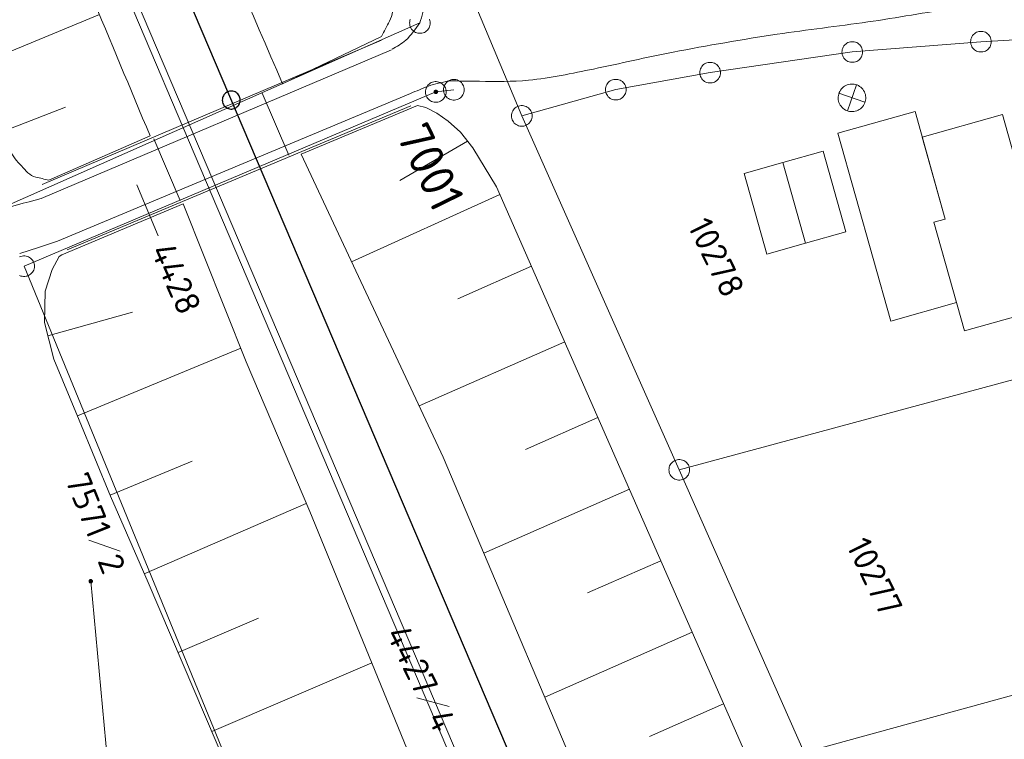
# Model space of a CAD drawing. Header units: metres. Extents: x 3425540 to 3446143, y 5432760 to 5444637.
# Tile 322 of 656: x 3440522 to 3440593, y 5438797 to 5438849. Entities that reach past the tile are written whole.
import ezdxf
from ezdxf.enums import TextEntityAlignment as Align

# ---------------------------------------------------------------- set-up
doc = ezdxf.new("R2010")
doc.units = ezdxf.units.M
for name, color, linetype, lineweight in [('B_Bestand', 9, 'Continuous', 18), ('B_Böschung', 9, 'Continuous', 18), ('B_Flurgrenzen', 9, 'Continuous', 18), ('B_Gleisachse', 9, 'Continuous', 25), ('B_Kilometrierung', 9, 'Continuous', 25), ('Bestand Kabeltröge', 9, 'Continuous', 18)]:
    doc.layers.add(name, color=color, linetype=linetype, lineweight=lineweight)
doc.styles.get("Standard").update_dxf_attribs({"font": 'isocpeur.ttf'})

msp = doc.modelspace()

# ---------------------------------------------------------------- linework, layer by layer
at = {"layer": 'B_Bestand'}
for p, q in [((3440548.262, 5438847.597), (3440523.68, 5438837.163)), ((3440582.641, 5438844.377), (3440581.999, 5438842.485)), ((3440541.547, 5438839.284), (3440539.619, 5438843.777)), ((3440581.376, 5438843.757), (3440583.264, 5438843.105)), ((3440550.39, 5438842.84), (3440525.498, 5438832.428)), ((3440531.768, 5438840.467), (3440533.684, 5438835.99)), ((3440527.073, 5438811.422), (3440529.339, 5438810.607))]:
    msp.add_line(p, q, dxfattribs=at)
for points in [[(3440582.76, 5438842.532), (3440582.851, 5438842.582), (3440582.937, 5438842.642), (3440583.016, 5438842.711), (3440583.087, 5438842.788), (3440583.15, 5438842.872), (3440583.204, 5438842.962), (3440583.248, 5438843.057), (3440583.282, 5438843.156), (3440583.305, 5438843.258), (3440583.318, 5438843.362), (3440583.319, 5438843.466), (3440583.31, 5438843.571), (3440583.29, 5438843.673), (3440583.259, 5438843.774), (3440583.218, 5438843.87), (3440583.167, 5438843.961), (3440583.107, 5438844.047), (3440583.038, 5438844.126), (3440582.961, 5438844.197), (3440582.878, 5438844.26), (3440582.788, 5438844.314), (3440582.693, 5438844.358), (3440582.594, 5438844.392), (3440582.492, 5438844.415), (3440582.388, 5438844.428), (3440582.283, 5438844.429), (3440582.179, 5438844.42), (3440582.076, 5438844.4), (3440581.976, 5438844.369), (3440581.88, 5438844.328), (3440581.788, 5438844.277), (3440581.702, 5438844.217), (3440581.624, 5438844.148), (3440581.552, 5438844.071), (3440581.489, 5438843.988), (3440581.436, 5438843.898), (3440581.392, 5438843.803), (3440581.358, 5438843.704), (3440581.334, 5438843.602), (3440581.322, 5438843.498), (3440581.32, 5438843.393), (3440581.329, 5438843.289), (3440581.35, 5438843.186), (3440581.38, 5438843.086), (3440581.421, 5438842.99), (3440581.472, 5438842.898), (3440581.533, 5438842.813), (3440581.601, 5438842.734), (3440581.678, 5438842.662), (3440581.762, 5438842.599), (3440581.852, 5438842.546), (3440581.947, 5438842.502), (3440582.046, 5438842.468), (3440582.148, 5438842.444), (3440582.252, 5438842.432), (3440582.356, 5438842.43), (3440582.461, 5438842.439), (3440582.563, 5438842.459), (3440582.663, 5438842.49), (3440582.76, 5438842.532)], [(3440589.882, 5438828.611), (3440588.246, 5438834.419), (3440589.076, 5438834.652), (3440586.886, 5438842.437), (3440581.303, 5438840.866)], [(3440596.6, 5438828.285), (3440594.794, 5438834.702), (3440595.296, 5438834.843), (3440593.218, 5438842.226), (3440587.405, 5438840.59), (3440589.076, 5438834.652)], [(3440581.303, 5438840.866), (3440585.128, 5438827.273), (3440589.882, 5438828.611)], [(3440581.876, 5438833.722), (3440580.232, 5438839.56), (3440577.313, 5438838.739)], [(3440577.313, 5438838.739), (3440574.52, 5438837.952)], [(3440577.313, 5438838.739), (3440578.957, 5438832.901), (3440581.876, 5438833.722)], [(3440574.52, 5438837.952), (3440576.164, 5438832.114), (3440578.957, 5438832.901)], [(3440588.246, 5438834.419), (3440590.459, 5438826.558), (3440596.6, 5438828.285)], [(3440522.064, 5438832.15), (3440523.428, 5438832.599), (3440524.791, 5438833.048)]]:
    msp.add_lwpolyline(points, dxfattribs=at)
for points, knots in [([(3440551.043, 5438848.845), (3440551.177, 5438849.346), (3440551.312, 5438849.847), (3440551.446, 5438850.348), (3440551.585, 5438850.866), (3440551.618, 5438851.443), (3440551.446, 5438851.956), (3440551.18, 5438852.75), (3440550.824, 5438853.498), (3440550.423, 5438854.223), (3440549.546, 5438855.808), (3440548.67, 5438857.392), (3440547.791, 5438858.975), (3440546.478, 5438861.341), (3440545.128, 5438863.685), (3440543.844, 5438866.068), (3440542.405, 5438868.738), (3440541.288, 5438871.566), (3440540.044, 5438874.33), (3440538.651, 5438877.424), (3440537.252, 5438880.514), (3440535.878, 5438883.616), (3440534.167, 5438887.479), (3440532.544, 5438891.38), (3440530.834, 5438895.242), (3440529.378, 5438898.531), (3440527.846, 5438901.785), (3440526.388, 5438905.072), (3440524.265, 5438909.861), (3440522.228, 5438914.688), (3440520.103, 5438919.476), (3440518.107, 5438923.973), (3440516.004, 5438928.421), (3440514.036, 5438932.93), (3440512.722, 5438935.94), (3440511.411, 5438938.952), (3440510.1, 5438941.963), (3440508.466, 5438945.716), (3440506.845, 5438949.474), (3440505.202, 5438953.223), (3440504.273, 5438955.344), (3440503.305, 5438957.447), (3440502.361, 5438959.561), (3440500.849, 5438962.948), (3440499.338, 5438966.336), (3440497.829, 5438969.724), (3440496.408, 5438972.914), (3440495.009, 5438976.113), (3440493.589, 5438979.303), (3440492.188, 5438982.449), (3440490.693, 5438985.551), (3440489.289, 5438988.695), (3440487.495, 5438992.71), (3440485.741, 5438996.742), (3440483.954, 5439000.76), (3440482.478, 5439004.079), (3440481.041, 5439007.417), (3440479.495, 5439010.704), (3440477.964, 5439013.959), (3440476.432, 5439017.214), (3440474.901, 5439020.469), (3440473.147, 5439024.198), (3440471.392, 5439027.927), (3440469.638, 5439031.656), (3440467.285, 5439036.657), (3440464.95, 5439041.666), (3440462.633, 5439046.683), (3440461.183, 5439049.822), (3440459.754, 5439052.969), (3440458.32, 5439056.115), (3440457.022, 5439058.964), (3440455.746, 5439061.823), (3440454.446, 5439064.67), (3440452.495, 5439068.943), (3440450.439, 5439073.167), (3440448.462, 5439077.428), (3440447.098, 5439080.367), (3440445.704, 5439083.292), (3440444.442, 5439086.275), (3440442.832, 5439090.08), (3440441.223, 5439093.884), (3440439.613, 5439097.688)], [0, 0, 0, 0, 0.005696, 0.005696, 0.005696, 0.011581, 0.011581, 0.011581, 0.020685, 0.020685, 0.020685, 0.040568, 0.040568, 0.040568, 0.070279, 0.070279, 0.070279, 0.103565, 0.103565, 0.103565, 0.140817, 0.140817, 0.140817, 0.187203, 0.187203, 0.187203, 0.226692, 0.226692, 0.226692, 0.284214, 0.284214, 0.284214, 0.338235, 0.338235, 0.338235, 0.3743, 0.3743, 0.3743, 0.419244, 0.419244, 0.419244, 0.444667, 0.444667, 0.444667, 0.485396, 0.485396, 0.485396, 0.523739, 0.523739, 0.523739, 0.561547, 0.561547, 0.561547, 0.609833, 0.609833, 0.609833, 0.649722, 0.649722, 0.649722, 0.689222, 0.689222, 0.689222, 0.734473, 0.734473, 0.734473, 0.795158, 0.795158, 0.795158, 0.83312, 0.83312, 0.83312, 0.867494, 0.867494, 0.867494, 0.919072, 0.919072, 0.919072, 0.95464, 0.95464, 0.95464, 1, 1, 1, 1]), ([(3440553.101, 5438844.657), (3440553.849, 5438844.646), (3440554.597, 5438844.635), (3440555.345, 5438844.624), (3440556.534, 5438844.607), (3440557.723, 5438844.59), (3440558.911, 5438844.705), (3440560.5, 5438844.859), (3440562.052, 5438845.198), (3440563.611, 5438845.515), (3440565.534, 5438845.906), (3440567.439, 5438846.363), (3440569.365, 5438846.731), (3440571.869, 5438847.21), (3440574.379, 5438847.658), (3440576.902, 5438848.03), (3440579.087, 5438848.352), (3440581.281, 5438848.614), (3440583.467, 5438848.921), (3440585.577, 5438849.218), (3440587.667, 5438849.631), (3440589.788, 5438849.894), (3440591.699, 5438850.131), (3440593.621, 5438850.179), (3440595.542, 5438850.219), (3440597.325, 5438850.256), (3440599.108, 5438850.276), (3440600.891, 5438850.3), (3440601.944, 5438850.314), (3440602.999, 5438850.385), (3440604.052, 5438850.3), (3440604.761, 5438850.243), (3440605.404, 5438849.88), (3440606.078, 5438849.651), (3440606.817, 5438849.4), (3440607.787, 5438849.453), (3440608.266, 5438848.84), (3440608.752, 5438848.219), (3440609.239, 5438847.598), (3440609.725, 5438846.976)], [0, 0, 0, 0, 0.03854, 0.03854, 0.03854, 0.099793, 0.099793, 0.099793, 0.181695, 0.181695, 0.181695, 0.282689, 0.282689, 0.282689, 0.414027, 0.414027, 0.414027, 0.527799, 0.527799, 0.527799, 0.637626, 0.637626, 0.637626, 0.736595, 0.736595, 0.736595, 0.828463, 0.828463, 0.828463, 0.882745, 0.882745, 0.882745, 0.919279, 0.919279, 0.919279, 0.959351, 0.959351, 0.959351, 1, 1, 1, 1]), ([(3440549.032, 5438846.94), (3440549.359, 5438847.158), (3440549.724, 5438847.332), (3440550.012, 5438847.592), (3440550.409, 5438847.951), (3440550.699, 5438848.428), (3440551.043, 5438848.845)], [0, 0, 0, 0, 0.420426, 0.420426, 0.420426, 1, 1, 1, 1]), ([(3440550.347, 5438843.734), (3440550.784, 5438843.916), (3440551.211, 5438844.128), (3440551.659, 5438844.279), (3440552.129, 5438844.438), (3440552.62, 5438844.531), (3440553.101, 5438844.657)], [0, 0, 0, 0, 0.487974, 0.487974, 0.487974, 1, 1, 1, 1]), ([(3440523.613, 5438836.144), (3440521.322, 5438835.524), (3440519.031, 5438834.904), (3440516.74, 5438834.283), (3440513.265, 5438833.342), (3440509.702, 5438832.76), (3440506.144, 5438832.191), (3440502.109, 5438831.546), (3440498.07, 5438830.978), (3440494.013, 5438830.517), (3440491.136, 5438830.19), (3440488.237, 5438830.068), (3440485.368, 5438829.679), (3440482.997, 5438829.358), (3440480.627, 5438829.031), (3440478.257, 5438828.703), (3440474.91, 5438828.241), (3440471.547, 5438827.883), (3440468.218, 5438827.308), (3440465.522, 5438826.843), (3440462.827, 5438826.378), (3440460.131, 5438825.913)], [0, 0, 0, 0, 0.110615, 0.110615, 0.110615, 0.278398, 0.278398, 0.278398, 0.468635, 0.468635, 0.468635, 0.603562, 0.603562, 0.603562, 0.715064, 0.715064, 0.715064, 0.872516, 0.872516, 0.872516, 1, 1, 1, 1])]:
    msp.add_open_spline(points, degree=3, knots=knots, dxfattribs=at)
at = {"layer": 'B_Böschung'}
for p, q in [((3440518.924, 5438845.773), (3440527.836, 5438849.454)), ((3440548.26, 5438847.873), (3440541.097, 5438844.45)), ((3440548.977, 5438846.913), (3440523.613, 5438836.144)), ((3440550.347, 5438843.734), (3440524.791, 5438833.048)), ((3440520.848, 5438840.994), (3440525.374, 5438842.754)), ((3440550.867, 5438842.885), (3440542.448, 5438839.346)), ((3440524.181, 5438837.467), (3440531.506, 5438840.673)), ((3440554.488, 5438840.301), (3440549.588, 5438837.434)), ((3440556.834, 5438836.427), (3440546.096, 5438831.561)), ((3440525.119, 5438832.062), (3440533.896, 5438835.751)), ((3440559.116, 5438831.233), (3440553.784, 5438828.883)), ((3440524.096, 5438826.212), (3440530.225, 5438827.904)), ((3440561.523, 5438825.758), (3440550.987, 5438821.127)), ((3440526.243, 5438820.402), (3440538.067, 5438825.303)), ((3440563.928, 5438820.283), (3440558.694, 5438817.983)), ((3440528.615, 5438814.668), (3440534.541, 5438817.131)), ((3440566.204, 5438815.104), (3440555.665, 5438810.473)), ((3440531.085, 5438808.976), (3440542.816, 5438814.062)), ((3440568.479, 5438809.925), (3440563.175, 5438807.594)), ((3440533.526, 5438803.272), (3440539.364, 5438805.766)), ((3440570.755, 5438804.746), (3440560.076, 5438800.053)), ((3440535.963, 5438797.565), (3440547.551, 5438802.528)), ((3440573.031, 5438799.567), (3440567.656, 5438797.205))]:
    msp.add_line(p, q, dxfattribs=at)
for points in [[(3440550.867, 5438842.885), (3440551.458, 5438842.734), (3440552.267, 5438842.312), (3440553.075, 5438841.75), (3440553.989, 5438840.941), (3440554.868, 5438839.815), (3440556.583, 5438836.998), (3440569.975, 5438806.521), (3440586.449, 5438769.03), (3440618.077, 5438695.911), (3440625.252, 5438673.885), (3440626.447, 5438669.876), (3440626.939, 5438668.469), (3440627.502, 5438665.093), (3440628.064, 5438663.334), (3440629.119, 5438660.802), (3440633.537, 5438649.805), (3440635.084, 5438645.304), (3440636.138, 5438642.983), (3440637.685, 5438639.747), (3440639.654, 5438635.456), (3440642.959, 5438630.673), (3440644.505, 5438627.508)], [(3440542.448, 5438839.346), (3440552.73, 5438817.407), (3440576.904, 5438760.296), (3440594.401, 5438718.438), (3440614.639, 5438669.752), (3440635.019, 5438622.115)], [(3440642.601, 5438580.682), (3440639.833, 5438588.596), (3440638.01, 5438592.725), (3440636.954, 5438595.509), (3440635.705, 5438598.101), (3440634.074, 5438601.462), (3440632.634, 5438604.534), (3440630.426, 5438609.335), (3440628.709, 5438613.328), (3440624.87, 5438622.353), (3440621.799, 5438629.458), (3440616.904, 5438641.363), (3440612.969, 5438649.812), (3440603.773, 5438670.223), (3440597.15, 5438685.201), (3440589.578, 5438702.147), (3440573.753, 5438738.963), (3440567.034, 5438755.19), (3440557.82, 5438777.465), (3440543.063, 5438813.481), (3440538.455, 5438824.33), (3440533.896, 5438835.751)], [(3440586.261, 5438679.32), (3440581.404, 5438689.921), (3440575.538, 5438703.487), (3440572.646, 5438710.205), (3440566.653, 5438723.898), (3440558.775, 5438743.179), (3440551.078, 5438762.046), (3440548.44, 5438769.206), (3440545.601, 5438775.832), (3440543.015, 5438781.385), (3440537.969, 5438792.869), (3440531.356, 5438808.353), (3440528.643, 5438814.601), (3440526.372, 5438820.09), (3440524.542, 5438824.507), (3440523.849, 5438827.158), (3440523.912, 5438829.429), (3440524.416, 5438831.007), (3440524.921, 5438831.953), (3440525.119, 5438832.062)]]:
    msp.add_lwpolyline(points, dxfattribs=at)
for points, knots in [([(3440438.126, 5439097.459), (3440438.631, 5439096.237), (3440439.136, 5439095.015), (3440439.641, 5439093.792), (3440440.39, 5439091.98), (3440441.127, 5439090.163), (3440441.923, 5439088.371), (3440442.87, 5439086.24), (3440443.89, 5439084.143), (3440444.889, 5439082.036), (3440445.855, 5439079.999), (3440446.837, 5439077.97), (3440447.798, 5439075.93), (3440450.856, 5439069.443), (3440453.846, 5439062.925), (3440456.786, 5439056.383), (3440459.701, 5439049.897), (3440462.483, 5439043.352), (3440465.4, 5439036.866), (3440467.645, 5439031.874), (3440469.94, 5439026.904), (3440472.189, 5439021.914), (3440473.391, 5439019.248), (3440474.551, 5439016.563), (3440475.753, 5439013.896), (3440478.998, 5439006.697), (3440482.552, 5438999.638), (3440485.795, 5438992.438), (3440489.006, 5438985.31), (3440492.06, 5438978.111), (3440495.265, 5438970.98), (3440497.256, 5438966.551), (3440499.313, 5438962.15), (3440501.284, 5438957.711), (3440503.696, 5438952.278), (3440506.064, 5438946.824), (3440508.472, 5438941.389), (3440511.087, 5438935.488), (3440513.706, 5438929.589), (3440516.345, 5438923.698), (3440518.13, 5438919.713), (3440519.972, 5438915.753), (3440521.765, 5438911.771), (3440525.458, 5438903.572), (3440528.972, 5438895.292), (3440532.718, 5438887.117), (3440534.225, 5438883.828), (3440535.733, 5438880.539), (3440537.241, 5438877.25), (3440538.691, 5438874.086), (3440540.14, 5438870.922), (3440541.591, 5438867.758), (3440543.007, 5438864.671), (3440544.54, 5438861.638), (3440546.02, 5438858.581), (3440546.915, 5438856.732), (3440547.852, 5438854.911), (3440548.755, 5438853.058), (3440548.969, 5438852.619), (3440549.105, 5438852.141), (3440549.183, 5438851.66), (3440549.252, 5438851.237), (3440549.216, 5438850.8), (3440549.161, 5438850.375), (3440549.099, 5438849.901), (3440549.07, 5438849.399), (3440548.846, 5438848.977), (3440548.651, 5438848.609), (3440548.455, 5438848.241), (3440548.26, 5438847.873)], [0, 0, 0, 0, 0.014495, 0.014495, 0.014495, 0.035983, 0.035983, 0.035983, 0.061537, 0.061537, 0.061537, 0.086247, 0.086247, 0.086247, 0.164846, 0.164846, 0.164846, 0.242784, 0.242784, 0.242784, 0.302776, 0.302776, 0.302776, 0.334831, 0.334831, 0.334831, 0.421384, 0.421384, 0.421384, 0.507072, 0.507072, 0.507072, 0.560302, 0.560302, 0.560302, 0.625458, 0.625458, 0.625458, 0.6962, 0.6962, 0.6962, 0.744062, 0.744062, 0.744062, 0.842619, 0.842619, 0.842619, 0.882274, 0.882274, 0.882274, 0.920419, 0.920419, 0.920419, 0.957646, 0.957646, 0.957646, 0.980162, 0.980162, 0.980162, 0.985503, 0.985503, 0.985503, 0.990198, 0.990198, 0.990198, 0.995434, 0.995434, 0.995434, 1, 1, 1, 1]), ([(3440433.792, 5439094.519), (3440434.592, 5439092.579), (3440435.391, 5439090.639), (3440436.191, 5439088.699), (3440437.74, 5439084.942), (3440439.398, 5439081.231), (3440441.071, 5439077.527), (3440442.061, 5439075.334), (3440443.153, 5439073.188), (3440444.132, 5439070.99), (3440446.05, 5439066.685), (3440447.954, 5439062.373), (3440449.831, 5439058.049), (3440451.986, 5439053.086), (3440454.141, 5439048.123), (3440456.284, 5439043.154), (3440457.972, 5439039.24), (3440459.654, 5439035.323), (3440461.33, 5439031.403), (3440464.556, 5439023.857), (3440467.737, 5439016.292), (3440470.926, 5439008.73), (3440473.78, 5439001.962), (3440476.507, 5438995.14), (3440479.364, 5438988.373), (3440482.227, 5438981.593), (3440485.418, 5438974.955), (3440488.298, 5438968.182), (3440491.769, 5438960.02), (3440495.194, 5438951.837), (3440498.595, 5438943.645), (3440500.516, 5438939.019), (3440502.319, 5438934.343), (3440504.303, 5438929.743), (3440506.088, 5438925.603), (3440507.891, 5438921.47), (3440509.681, 5438917.331), (3440512.82, 5438910.073), (3440515.963, 5438902.816), (3440519.096, 5438895.555), (3440521.95, 5438888.941), (3440524.762, 5438882.309), (3440527.616, 5438875.695), (3440532.11, 5438865.28), (3440536.603, 5438854.865), (3440541.097, 5438844.45)], [0, 0, 0, 0, 0.023131, 0.023131, 0.023131, 0.06793, 0.06793, 0.06793, 0.094455, 0.094455, 0.094455, 0.146417, 0.146417, 0.146417, 0.206067, 0.206067, 0.206067, 0.253061, 0.253061, 0.253061, 0.343533, 0.343533, 0.343533, 0.424511, 0.424511, 0.424511, 0.505645, 0.505645, 0.505645, 0.603429, 0.603429, 0.603429, 0.658654, 0.658654, 0.658654, 0.708361, 0.708361, 0.708361, 0.795541, 0.795541, 0.795541, 0.874953, 0.874953, 0.874953, 1, 1, 1, 1]), ([(3440425.493, 5439088.371), (3440426.13, 5439086.462), (3440426.768, 5439084.553), (3440427.405, 5439082.643), (3440428.47, 5439079.453), (3440430.364, 5439076.602), (3440431.738, 5439073.532), (3440433.479, 5439069.641), (3440435.226, 5439065.752), (3440436.955, 5439061.855), (3440439.375, 5439056.402), (3440441.794, 5439050.948), (3440444.207, 5439045.491), (3440446.922, 5439039.351), (3440449.616, 5439033.202), (3440452.298, 5439027.047), (3440455.179, 5439020.435), (3440458.001, 5439013.797), (3440460.787, 5439007.144), (3440463.473, 5439000.73), (3440466.056, 5438994.273), (3440468.746, 5438987.86), (3440472.454, 5438979.021), (3440476.181, 5438970.189), (3440479.93, 5438961.367), (3440484.006, 5438951.775), (3440488.145, 5438942.21), (3440492.221, 5438932.618), (3440493.34, 5438929.985), (3440494.413, 5438927.332), (3440495.538, 5438924.701), (3440498.493, 5438917.792), (3440501.513, 5438910.911), (3440504.47, 5438904.002), (3440507.183, 5438897.663), (3440509.891, 5438891.323), (3440512.605, 5438884.984), (3440516.228, 5438876.521), (3440519.855, 5438868.059), (3440523.481, 5438859.597), (3440524.708, 5438856.733), (3440525.982, 5438853.888), (3440527.184, 5438851.013), (3440528.625, 5438847.567), (3440530.065, 5438844.12), (3440531.506, 5438840.673)], [0, 0, 0, 0, 0.02241, 0.02241, 0.02241, 0.05985, 0.05985, 0.05985, 0.107312, 0.107312, 0.107312, 0.173736, 0.173736, 0.173736, 0.248479, 0.248479, 0.248479, 0.328777, 0.328777, 0.328777, 0.406197, 0.406197, 0.406197, 0.512915, 0.512915, 0.512915, 0.628945, 0.628945, 0.628945, 0.6608, 0.6608, 0.6608, 0.744461, 0.744461, 0.744461, 0.821224, 0.821224, 0.821224, 0.923717, 0.923717, 0.923717, 0.958411, 0.958411, 0.958411, 1, 1, 1, 1]), ([(3440420.604, 5439085.571), (3440420.665, 5439085.198), (3440420.725, 5439084.825), (3440420.786, 5439084.451), (3440420.859, 5439084.001), (3440421.091, 5439083.592), (3440421.257, 5439083.167), (3440421.61, 5439082.266), (3440421.94, 5439081.357), (3440422.327, 5439080.471), (3440423.882, 5439076.912), (3440425.455, 5439073.362), (3440427.033, 5439069.813), (3440428.999, 5439065.39), (3440430.966, 5439060.966), (3440432.937, 5439056.545), (3440434.136, 5439053.857), (3440435.369, 5439051.184), (3440436.575, 5439048.498), (3440438.151, 5439044.988), (3440439.647, 5439041.445), (3440441.11, 5439037.884), (3440442.085, 5439035.511), (3440442.998, 5439033.114), (3440443.848, 5439030.693), (3440444.871, 5439027.78), (3440445.851, 5439024.855), (3440446.801, 5439021.918), (3440447.62, 5439019.385), (3440448.384, 5439016.835), (3440449.197, 5439014.299), (3440449.731, 5439012.632), (3440450.286, 5439010.972), (3440450.908, 5439009.334), (3440451.748, 5439007.123), (3440452.872, 5439005.03), (3440453.732, 5439002.828), (3440454.767, 5439000.178), (3440455.773, 5438997.516), (3440456.812, 5438994.867), (3440458.347, 5438990.956), (3440459.867, 5438987.039), (3440461.434, 5438983.14), (3440463.245, 5438978.634), (3440465.124, 5438974.156), (3440466.954, 5438969.657), (3440468.854, 5438964.985), (3440470.742, 5438960.307), (3440472.601, 5438955.618), (3440474.388, 5438951.11), (3440475.989, 5438946.531), (3440477.736, 5438942.007), (3440480.472, 5438934.923), (3440483.189, 5438927.83), (3440486.205, 5438920.86), (3440489.335, 5438913.624), (3440492.54, 5438906.424), (3440495.739, 5438899.219), (3440498.537, 5438892.917), (3440501.468, 5438886.674), (3440504.171, 5438880.33), (3440505.664, 5438876.825), (3440507.107, 5438873.298), (3440508.58, 5438869.784), (3440509.681, 5438867.158), (3440510.784, 5438864.531), (3440511.891, 5438861.907), (3440513.458, 5438858.193), (3440515.231, 5438854.569), (3440516.823, 5438850.865), (3440517.966, 5438848.207), (3440519.037, 5438845.518), (3440520.134, 5438842.841), (3440520.573, 5438841.771), (3440520.942, 5438840.676), (3440521.385, 5438839.602), (3440521.56, 5438839.179), (3440521.876, 5438838.845), (3440522.195, 5438838.498), (3440522.5, 5438838.166), (3440522.799, 5438837.787), (3440523.225, 5438837.688), (3440523.544, 5438837.615), (3440523.862, 5438837.541), (3440524.181, 5438837.467)], [0, 0, 0, 0, 0.004209, 0.004209, 0.004209, 0.009282, 0.009282, 0.009282, 0.02004, 0.02004, 0.02004, 0.063252, 0.063252, 0.063252, 0.117114, 0.117114, 0.117114, 0.149868, 0.149868, 0.149868, 0.192678, 0.192678, 0.192678, 0.221217, 0.221217, 0.221217, 0.255556, 0.255556, 0.255556, 0.285179, 0.285179, 0.285179, 0.304657, 0.304657, 0.304657, 0.330962, 0.330962, 0.330962, 0.362622, 0.362622, 0.362622, 0.409373, 0.409373, 0.409373, 0.463409, 0.463409, 0.463409, 0.519534, 0.519534, 0.519534, 0.573489, 0.573489, 0.573489, 0.657978, 0.657978, 0.657978, 0.745687, 0.745687, 0.745687, 0.822409, 0.822409, 0.822409, 0.864804, 0.864804, 0.864804, 0.896496, 0.896496, 0.896496, 0.941349, 0.941349, 0.941349, 0.973544, 0.973544, 0.973544, 0.986422, 0.986422, 0.986422, 0.991501, 0.991501, 0.991501, 0.996361, 0.996361, 0.996361, 1, 1, 1, 1])]:
    msp.add_open_spline(points, degree=3, knots=knots, dxfattribs=at)
at = {"layer": 'B_Flurgrenzen'}
for p, q in [((3440551.324, 5438859.127), (3440558.413, 5438842.119)), ((3440551.043, 5438848.845), (3440520.8, 5438835.467)), ((3440601.691, 5438848.024), (3440591.66, 5438847.491)), ((3440591.66, 5438847.491), (3440582.345, 5438846.746)), ((3440582.345, 5438846.746), (3440572.048, 5438845.251)), ((3440572.048, 5438845.251), (3440565.218, 5438844.022)), ((3440565.218, 5438844.022), (3440558.413, 5438842.119)), ((3440552.192, 5438843.856), (3440522.38, 5438831.241)), ((3440553.501, 5438844.012), (3440552.192, 5438843.856)), ((3440558.413, 5438842.119), (3440569.819, 5438816.504)), ((3440532.089, 5438833.435), (3440530.544, 5438837.12)), ((3440522.38, 5438831.241), (3440538.759, 5438791.374)), ((3440569.819, 5438816.504), (3440612.893, 5438828.139)), ((3440569.819, 5438816.504), (3440578.853, 5438796.045)), ((3440527.207, 5438808.439), (3440534.946, 5438726.19)), ((3440618.812, 5438807.026), (3440578.853, 5438796.045)), ((3440550.828, 5438800.008), (3440553.149, 5438799.366))]:
    msp.add_line(p, q, dxfattribs=at)
for points in [[(3440550.346, 5438849.123), (3440550.317, 5438849.028), (3440550.299, 5438848.939), (3440550.293, 5438848.845), (3440550.299, 5438848.751), (3440550.317, 5438848.662), (3440550.346, 5438848.567), (3440550.387, 5438848.485), (3440550.441, 5438848.408), (3440550.5, 5438848.331), (3440550.565, 5438848.266), (3440550.641, 5438848.213), (3440550.724, 5438848.166), (3440550.813, 5438848.136), (3440550.901, 5438848.113), (3440550.996, 5438848.101), (3440551.09, 5438848.101), (3440551.185, 5438848.113), (3440551.273, 5438848.136), (3440551.362, 5438848.166), (3440551.445, 5438848.213), (3440551.521, 5438848.266), (3440551.586, 5438848.331), (3440551.645, 5438848.408), (3440551.699, 5438848.485), (3440551.74, 5438848.567), (3440551.769, 5438848.662), (3440551.787, 5438848.751), (3440551.793, 5438848.845)], [(3440551.793, 5438848.845), (3440551.787, 5438848.939), (3440551.769, 5438849.028), (3440551.74, 5438849.123)], [(3440592.41, 5438847.491), (3440592.404, 5438847.585), (3440592.386, 5438847.674), (3440592.357, 5438847.769), (3440592.316, 5438847.851), (3440592.262, 5438847.928), (3440592.203, 5438848.005), (3440592.138, 5438848.07), (3440592.062, 5438848.123), (3440591.979, 5438848.17), (3440591.89, 5438848.2), (3440591.802, 5438848.223), (3440591.707, 5438848.235), (3440591.613, 5438848.235), (3440591.518, 5438848.223), (3440591.43, 5438848.2), (3440591.341, 5438848.17), (3440591.258, 5438848.123), (3440591.182, 5438848.07), (3440591.117, 5438848.005), (3440591.058, 5438847.928), (3440591.004, 5438847.851), (3440590.963, 5438847.769), (3440590.934, 5438847.674), (3440590.916, 5438847.585), (3440590.91, 5438847.491), (3440590.916, 5438847.397), (3440590.934, 5438847.308), (3440590.963, 5438847.213), (3440591.004, 5438847.131), (3440591.058, 5438847.054), (3440591.117, 5438846.977), (3440591.182, 5438846.912), (3440591.258, 5438846.859), (3440591.341, 5438846.812), (3440591.43, 5438846.782), (3440591.518, 5438846.759), (3440591.613, 5438846.747), (3440591.707, 5438846.747), (3440591.802, 5438846.759), (3440591.89, 5438846.782), (3440591.979, 5438846.812), (3440592.062, 5438846.859), (3440592.138, 5438846.912), (3440592.203, 5438846.977), (3440592.262, 5438847.054), (3440592.316, 5438847.131), (3440592.357, 5438847.213), (3440592.386, 5438847.308), (3440592.404, 5438847.397), (3440592.41, 5438847.491)], [(3440583.095, 5438846.745), (3440583.089, 5438846.839), (3440583.071, 5438846.928), (3440583.042, 5438847.023), (3440583.001, 5438847.105), (3440582.947, 5438847.182), (3440582.888, 5438847.259), (3440582.823, 5438847.324), (3440582.747, 5438847.377), (3440582.664, 5438847.424), (3440582.575, 5438847.454), (3440582.487, 5438847.477), (3440582.392, 5438847.489), (3440582.298, 5438847.489), (3440582.203, 5438847.477), (3440582.115, 5438847.454), (3440582.026, 5438847.424), (3440581.943, 5438847.377), (3440581.867, 5438847.324), (3440581.802, 5438847.259), (3440581.743, 5438847.182), (3440581.689, 5438847.105), (3440581.648, 5438847.023), (3440581.619, 5438846.928), (3440581.601, 5438846.839), (3440581.595, 5438846.745), (3440581.601, 5438846.651), (3440581.619, 5438846.562), (3440581.648, 5438846.467), (3440581.689, 5438846.385), (3440581.743, 5438846.308), (3440581.802, 5438846.231), (3440581.867, 5438846.166), (3440581.943, 5438846.113), (3440582.026, 5438846.066), (3440582.115, 5438846.036), (3440582.203, 5438846.013), (3440582.298, 5438846.001), (3440582.392, 5438846.001), (3440582.487, 5438846.013), (3440582.575, 5438846.036), (3440582.664, 5438846.066), (3440582.747, 5438846.113), (3440582.823, 5438846.166), (3440582.888, 5438846.231), (3440582.947, 5438846.308), (3440583.001, 5438846.385), (3440583.042, 5438846.467), (3440583.071, 5438846.562), (3440583.089, 5438846.651), (3440583.095, 5438846.745)], [(3440572.798, 5438845.251), (3440572.792, 5438845.345), (3440572.774, 5438845.434), (3440572.745, 5438845.529), (3440572.704, 5438845.611), (3440572.65, 5438845.688), (3440572.591, 5438845.765), (3440572.526, 5438845.83), (3440572.45, 5438845.883), (3440572.367, 5438845.93), (3440572.278, 5438845.96), (3440572.19, 5438845.983), (3440572.095, 5438845.995), (3440572.001, 5438845.995), (3440571.906, 5438845.983), (3440571.818, 5438845.96), (3440571.729, 5438845.93), (3440571.646, 5438845.883), (3440571.57, 5438845.83), (3440571.505, 5438845.765), (3440571.446, 5438845.688), (3440571.392, 5438845.611), (3440571.351, 5438845.529), (3440571.322, 5438845.434), (3440571.304, 5438845.345), (3440571.298, 5438845.251), (3440571.304, 5438845.157), (3440571.322, 5438845.068), (3440571.351, 5438844.973), (3440571.392, 5438844.891), (3440571.446, 5438844.814), (3440571.505, 5438844.737), (3440571.57, 5438844.672), (3440571.646, 5438844.619), (3440571.729, 5438844.572), (3440571.818, 5438844.542), (3440571.906, 5438844.519), (3440572.001, 5438844.507), (3440572.095, 5438844.507), (3440572.19, 5438844.519), (3440572.278, 5438844.542), (3440572.367, 5438844.572), (3440572.45, 5438844.619), (3440572.526, 5438844.672), (3440572.591, 5438844.737), (3440572.65, 5438844.814), (3440572.704, 5438844.891), (3440572.745, 5438844.973), (3440572.774, 5438845.068), (3440572.792, 5438845.157), (3440572.798, 5438845.251)], [(3440554.251, 5438844.012), (3440554.245, 5438844.106), (3440554.227, 5438844.195), (3440554.198, 5438844.29), (3440554.157, 5438844.372), (3440554.103, 5438844.449), (3440554.044, 5438844.526), (3440553.979, 5438844.591), (3440553.903, 5438844.644), (3440553.82, 5438844.691), (3440553.731, 5438844.721), (3440553.643, 5438844.744), (3440553.548, 5438844.756), (3440553.454, 5438844.756), (3440553.359, 5438844.744), (3440553.271, 5438844.721), (3440553.182, 5438844.691), (3440553.099, 5438844.644), (3440553.023, 5438844.591), (3440552.958, 5438844.526), (3440552.899, 5438844.449), (3440552.845, 5438844.372), (3440552.804, 5438844.29), (3440552.775, 5438844.195), (3440552.757, 5438844.106), (3440552.751, 5438844.012), (3440552.757, 5438843.918), (3440552.775, 5438843.829), (3440552.804, 5438843.734), (3440552.845, 5438843.652), (3440552.899, 5438843.575), (3440552.958, 5438843.498), (3440553.023, 5438843.433), (3440553.099, 5438843.38), (3440553.182, 5438843.333), (3440553.271, 5438843.303), (3440553.359, 5438843.28), (3440553.454, 5438843.268), (3440553.548, 5438843.268), (3440553.643, 5438843.28), (3440553.731, 5438843.303), (3440553.82, 5438843.333), (3440553.903, 5438843.38), (3440553.979, 5438843.433), (3440554.044, 5438843.498), (3440554.103, 5438843.575), (3440554.157, 5438843.652), (3440554.198, 5438843.734), (3440554.227, 5438843.829), (3440554.245, 5438843.918), (3440554.251, 5438844.012)], [(3440565.968, 5438844.022), (3440565.962, 5438844.116), (3440565.944, 5438844.205), (3440565.915, 5438844.3), (3440565.874, 5438844.382), (3440565.82, 5438844.459), (3440565.761, 5438844.536), (3440565.696, 5438844.601), (3440565.62, 5438844.654), (3440565.537, 5438844.701), (3440565.448, 5438844.731), (3440565.36, 5438844.754), (3440565.265, 5438844.766), (3440565.171, 5438844.766), (3440565.076, 5438844.754), (3440564.988, 5438844.731), (3440564.899, 5438844.701), (3440564.816, 5438844.654), (3440564.74, 5438844.601), (3440564.675, 5438844.536), (3440564.616, 5438844.459), (3440564.562, 5438844.382), (3440564.521, 5438844.3), (3440564.492, 5438844.205), (3440564.474, 5438844.116), (3440564.468, 5438844.022), (3440564.474, 5438843.928), (3440564.492, 5438843.839), (3440564.521, 5438843.744), (3440564.562, 5438843.662), (3440564.616, 5438843.585), (3440564.675, 5438843.508), (3440564.74, 5438843.443), (3440564.816, 5438843.39), (3440564.899, 5438843.343), (3440564.988, 5438843.313), (3440565.076, 5438843.29), (3440565.171, 5438843.278), (3440565.265, 5438843.278), (3440565.36, 5438843.29), (3440565.448, 5438843.313), (3440565.537, 5438843.343), (3440565.62, 5438843.39), (3440565.696, 5438843.443), (3440565.761, 5438843.508), (3440565.82, 5438843.585), (3440565.874, 5438843.662), (3440565.915, 5438843.744), (3440565.944, 5438843.839), (3440565.962, 5438843.928), (3440565.968, 5438844.022)], [(3440552.522, 5438843.183), (3440552.605, 5438843.23), (3440552.676, 5438843.285), (3440552.748, 5438843.353), (3440552.804, 5438843.426), (3440552.85, 5438843.508), (3440552.893, 5438843.595), (3440552.923, 5438843.681), (3440552.937, 5438843.774), (3440552.943, 5438843.869), (3440552.93, 5438843.961), (3440552.912, 5438844.051), (3440552.881, 5438844.141), (3440552.84, 5438844.226), (3440552.788, 5438844.306), (3440552.728, 5438844.375), (3440552.662, 5438844.442), (3440552.583, 5438844.495), (3440552.502, 5438844.541), (3440552.415, 5438844.57), (3440552.32, 5438844.59), (3440552.228, 5438844.604), (3440552.135, 5438844.604), (3440552.037, 5438844.589), (3440551.95, 5438844.566), (3440551.863, 5438844.53), (3440551.78, 5438844.483), (3440551.709, 5438844.428), (3440551.637, 5438844.36), (3440551.581, 5438844.287), (3440551.535, 5438844.205), (3440551.492, 5438844.118), (3440551.462, 5438844.031), (3440551.448, 5438843.939), (3440551.442, 5438843.844), (3440551.455, 5438843.751), (3440551.473, 5438843.662), (3440551.503, 5438843.572), (3440551.545, 5438843.487), (3440551.597, 5438843.407), (3440551.657, 5438843.338), (3440551.723, 5438843.271), (3440551.802, 5438843.218), (3440551.883, 5438843.172), (3440551.97, 5438843.142), (3440552.065, 5438843.123), (3440552.157, 5438843.109), (3440552.25, 5438843.109), (3440552.348, 5438843.124), (3440552.435, 5438843.147), (3440552.522, 5438843.183)], [(3440552.317, 5438843.853), (3440552.317, 5438843.869), (3440552.314, 5438843.885), (3440552.309, 5438843.9), (3440552.303, 5438843.913), (3440552.295, 5438843.927), (3440552.286, 5438843.939), (3440552.274, 5438843.95), (3440552.261, 5438843.96), (3440552.248, 5438843.968), (3440552.233, 5438843.974), (3440552.218, 5438843.978), (3440552.203, 5438843.98), (3440552.187, 5438843.981), (3440552.171, 5438843.979), (3440552.156, 5438843.975), (3440552.141, 5438843.97), (3440552.128, 5438843.962), (3440552.115, 5438843.954), (3440552.103, 5438843.943), (3440552.092, 5438843.931), (3440552.084, 5438843.918), (3440552.077, 5438843.904), (3440552.072, 5438843.889), (3440552.069, 5438843.874), (3440552.067, 5438843.858), (3440552.068, 5438843.842), (3440552.071, 5438843.826), (3440552.075, 5438843.812), (3440552.082, 5438843.798), (3440552.09, 5438843.784), (3440552.099, 5438843.772), (3440552.111, 5438843.761), (3440552.123, 5438843.752), (3440552.137, 5438843.743), (3440552.152, 5438843.737), (3440552.166, 5438843.733), (3440552.182, 5438843.731), (3440552.198, 5438843.73), (3440552.214, 5438843.732), (3440552.228, 5438843.736), (3440552.243, 5438843.741), (3440552.257, 5438843.749), (3440552.27, 5438843.758), (3440552.282, 5438843.768), (3440552.292, 5438843.78), (3440552.3, 5438843.793), (3440552.308, 5438843.807), (3440552.313, 5438843.822), (3440552.316, 5438843.837), (3440552.317, 5438843.853)], [(3440552.293, 5438843.854), (3440552.292, 5438843.867), (3440552.289, 5438843.881), (3440552.285, 5438843.894), (3440552.279, 5438843.907), (3440552.27, 5438843.919), (3440552.261, 5438843.929), (3440552.25, 5438843.938), (3440552.238, 5438843.945), (3440552.226, 5438843.95), (3440552.212, 5438843.954), (3440552.198, 5438843.956), (3440552.184, 5438843.955), (3440552.17, 5438843.953), (3440552.157, 5438843.95), (3440552.144, 5438843.943), (3440552.132, 5438843.935), (3440552.122, 5438843.927), (3440552.112, 5438843.916), (3440552.105, 5438843.905), (3440552.099, 5438843.892), (3440552.094, 5438843.878), (3440552.092, 5438843.864), (3440552.092, 5438843.851), (3440552.094, 5438843.837), (3440552.097, 5438843.823), (3440552.103, 5438843.81), (3440552.11, 5438843.798), (3440552.119, 5438843.787), (3440552.129, 5438843.778), (3440552.141, 5438843.77), (3440552.153, 5438843.763), (3440552.166, 5438843.759), (3440552.18, 5438843.756), (3440552.194, 5438843.755), (3440552.208, 5438843.757), (3440552.222, 5438843.759), (3440552.235, 5438843.764), (3440552.247, 5438843.771), (3440552.258, 5438843.779), (3440552.268, 5438843.789), (3440552.277, 5438843.801), (3440552.283, 5438843.813), (3440552.288, 5438843.826), (3440552.292, 5438843.84), (3440552.293, 5438843.854)], [(3440552.268, 5438843.854), (3440552.267, 5438843.866), (3440552.265, 5438843.878), (3440552.26, 5438843.89), (3440552.254, 5438843.9), (3440552.246, 5438843.91), (3440552.237, 5438843.917), (3440552.226, 5438843.924), (3440552.214, 5438843.928), (3440552.203, 5438843.93), (3440552.191, 5438843.931), (3440552.179, 5438843.93), (3440552.167, 5438843.927), (3440552.156, 5438843.922), (3440552.145, 5438843.916), (3440552.136, 5438843.907), (3440552.129, 5438843.897), (3440552.123, 5438843.886), (3440552.119, 5438843.875), (3440552.117, 5438843.863), (3440552.117, 5438843.851), (3440552.118, 5438843.839), (3440552.122, 5438843.827), (3440552.128, 5438843.816), (3440552.134, 5438843.806), (3440552.143, 5438843.797), (3440552.153, 5438843.79), (3440552.164, 5438843.785), (3440552.176, 5438843.782), (3440552.188, 5438843.78), (3440552.2, 5438843.781), (3440552.212, 5438843.782), (3440552.224, 5438843.786), (3440552.235, 5438843.793), (3440552.243, 5438843.799), (3440552.253, 5438843.809), (3440552.259, 5438843.819), (3440552.264, 5438843.831), (3440552.267, 5438843.842), (3440552.268, 5438843.854)], [(3440552.244, 5438843.855), (3440552.243, 5438843.864), (3440552.24, 5438843.874), (3440552.235, 5438843.883), (3440552.23, 5438843.891), (3440552.222, 5438843.897), (3440552.213, 5438843.902), (3440552.203, 5438843.906), (3440552.193, 5438843.907), (3440552.184, 5438843.906), (3440552.174, 5438843.903), (3440552.165, 5438843.898), (3440552.157, 5438843.893), (3440552.151, 5438843.885), (3440552.146, 5438843.876), (3440552.142, 5438843.866), (3440552.141, 5438843.857), (3440552.142, 5438843.847), (3440552.145, 5438843.837), (3440552.15, 5438843.828), (3440552.155, 5438843.82), (3440552.163, 5438843.814), (3440552.172, 5438843.809), (3440552.182, 5438843.806), (3440552.191, 5438843.804), (3440552.201, 5438843.805), (3440552.211, 5438843.808), (3440552.22, 5438843.813), (3440552.228, 5438843.818), (3440552.234, 5438843.826), (3440552.239, 5438843.835), (3440552.242, 5438843.845), (3440552.244, 5438843.855)], [(3440552.219, 5438843.855), (3440552.218, 5438843.862), (3440552.215, 5438843.869), (3440552.211, 5438843.875), (3440552.205, 5438843.879), (3440552.198, 5438843.881), (3440552.191, 5438843.882), (3440552.184, 5438843.88), (3440552.177, 5438843.878), (3440552.172, 5438843.873), (3440552.168, 5438843.867), (3440552.166, 5438843.86), (3440552.166, 5438843.852), (3440552.168, 5438843.845), (3440552.171, 5438843.839), (3440552.176, 5438843.834), (3440552.183, 5438843.831), (3440552.19, 5438843.829), (3440552.197, 5438843.83), (3440552.204, 5438843.832), (3440552.21, 5438843.836), (3440552.215, 5438843.841), (3440552.218, 5438843.848), (3440552.219, 5438843.855)], [(3440559.163, 5438842.119), (3440559.157, 5438842.213), (3440559.139, 5438842.302), (3440559.11, 5438842.397), (3440559.069, 5438842.479), (3440559.015, 5438842.556), (3440558.956, 5438842.633), (3440558.891, 5438842.698), (3440558.815, 5438842.751), (3440558.732, 5438842.798), (3440558.643, 5438842.828), (3440558.555, 5438842.851), (3440558.46, 5438842.863), (3440558.366, 5438842.863), (3440558.271, 5438842.851), (3440558.183, 5438842.828), (3440558.094, 5438842.798), (3440558.011, 5438842.751), (3440557.935, 5438842.698), (3440557.87, 5438842.633), (3440557.811, 5438842.556), (3440557.757, 5438842.479), (3440557.716, 5438842.397), (3440557.687, 5438842.302), (3440557.669, 5438842.213), (3440557.663, 5438842.119), (3440557.669, 5438842.025), (3440557.687, 5438841.936), (3440557.716, 5438841.841), (3440557.757, 5438841.759), (3440557.811, 5438841.682), (3440557.87, 5438841.605), (3440557.935, 5438841.54), (3440558.011, 5438841.487), (3440558.094, 5438841.44), (3440558.183, 5438841.41), (3440558.271, 5438841.387), (3440558.366, 5438841.375), (3440558.46, 5438841.375), (3440558.555, 5438841.387), (3440558.643, 5438841.41), (3440558.732, 5438841.44), (3440558.815, 5438841.487), (3440558.891, 5438841.54), (3440558.956, 5438841.605), (3440559.015, 5438841.682), (3440559.069, 5438841.759), (3440559.11, 5438841.841), (3440559.139, 5438841.936), (3440559.157, 5438842.025), (3440559.163, 5438842.119)], [(3440523.13, 5438831.241), (3440523.124, 5438831.335), (3440523.106, 5438831.424), (3440523.077, 5438831.519), (3440523.036, 5438831.601), (3440522.982, 5438831.678), (3440522.923, 5438831.755), (3440522.858, 5438831.82), (3440522.782, 5438831.873), (3440522.699, 5438831.92), (3440522.61, 5438831.95), (3440522.522, 5438831.973), (3440522.427, 5438831.985), (3440522.333, 5438831.985), (3440522.238, 5438831.973), (3440522.15, 5438831.95), (3440522.061, 5438831.92)], [(3440522.061, 5438830.562), (3440522.15, 5438830.532), (3440522.238, 5438830.509), (3440522.333, 5438830.497), (3440522.427, 5438830.497), (3440522.522, 5438830.509), (3440522.61, 5438830.532), (3440522.699, 5438830.562), (3440522.782, 5438830.609), (3440522.858, 5438830.662), (3440522.923, 5438830.727), (3440522.982, 5438830.804), (3440523.036, 5438830.881), (3440523.077, 5438830.963), (3440523.106, 5438831.058), (3440523.124, 5438831.147), (3440523.13, 5438831.241)], [(3440570.569, 5438816.504), (3440570.563, 5438816.598), (3440570.545, 5438816.687), (3440570.516, 5438816.782), (3440570.475, 5438816.864), (3440570.421, 5438816.941), (3440570.362, 5438817.018), (3440570.297, 5438817.083), (3440570.221, 5438817.136), (3440570.138, 5438817.183), (3440570.049, 5438817.213), (3440569.961, 5438817.236), (3440569.866, 5438817.248), (3440569.772, 5438817.248), (3440569.677, 5438817.236), (3440569.589, 5438817.213), (3440569.5, 5438817.183), (3440569.417, 5438817.136), (3440569.341, 5438817.083), (3440569.276, 5438817.018), (3440569.217, 5438816.941), (3440569.163, 5438816.864), (3440569.122, 5438816.782), (3440569.093, 5438816.687), (3440569.075, 5438816.598), (3440569.069, 5438816.504), (3440569.075, 5438816.41), (3440569.093, 5438816.321), (3440569.122, 5438816.226), (3440569.163, 5438816.144), (3440569.217, 5438816.067), (3440569.276, 5438815.99), (3440569.341, 5438815.925), (3440569.417, 5438815.872), (3440569.5, 5438815.825), (3440569.589, 5438815.795), (3440569.677, 5438815.772), (3440569.772, 5438815.76), (3440569.866, 5438815.76), (3440569.961, 5438815.772), (3440570.049, 5438815.795), (3440570.138, 5438815.825), (3440570.221, 5438815.872), (3440570.297, 5438815.925), (3440570.362, 5438815.99), (3440570.421, 5438816.067), (3440570.475, 5438816.144), (3440570.516, 5438816.226), (3440570.545, 5438816.321), (3440570.563, 5438816.41), (3440570.569, 5438816.504)], [(3440527.332, 5438808.439), (3440527.331, 5438808.455), (3440527.328, 5438808.471), (3440527.323, 5438808.486), (3440527.316, 5438808.499), (3440527.308, 5438808.513), (3440527.298, 5438808.525), (3440527.286, 5438808.536), (3440527.274, 5438808.545), (3440527.26, 5438808.552), (3440527.245, 5438808.558), (3440527.23, 5438808.562), (3440527.215, 5438808.564), (3440527.199, 5438808.564), (3440527.183, 5438808.562), (3440527.168, 5438808.558), (3440527.154, 5438808.552), (3440527.14, 5438808.544), (3440527.127, 5438808.536), (3440527.115, 5438808.525), (3440527.105, 5438808.513), (3440527.098, 5438808.499), (3440527.091, 5438808.485), (3440527.086, 5438808.471), (3440527.083, 5438808.455), (3440527.082, 5438808.439), (3440527.083, 5438808.423), (3440527.086, 5438808.408), (3440527.091, 5438808.393), (3440527.098, 5438808.379), (3440527.106, 5438808.365), (3440527.115, 5438808.353), (3440527.127, 5438808.343), (3440527.14, 5438808.334), (3440527.154, 5438808.326), (3440527.169, 5438808.32), (3440527.183, 5438808.316), (3440527.199, 5438808.314), (3440527.215, 5438808.314), (3440527.231, 5438808.316), (3440527.245, 5438808.32), (3440527.26, 5438808.326), (3440527.274, 5438808.334), (3440527.287, 5438808.343), (3440527.298, 5438808.354), (3440527.308, 5438808.365), (3440527.316, 5438808.379), (3440527.323, 5438808.393), (3440527.328, 5438808.408), (3440527.331, 5438808.424), (3440527.332, 5438808.439)], [(3440527.307, 5438808.439), (3440527.306, 5438808.453), (3440527.303, 5438808.467), (3440527.298, 5438808.48), (3440527.292, 5438808.492), (3440527.284, 5438808.504), (3440527.274, 5438808.514), (3440527.263, 5438808.523), (3440527.251, 5438808.53), (3440527.238, 5438808.535), (3440527.224, 5438808.538), (3440527.211, 5438808.54), (3440527.196, 5438808.539), (3440527.182, 5438808.537), (3440527.169, 5438808.533), (3440527.157, 5438808.526), (3440527.145, 5438808.518), (3440527.135, 5438808.509), (3440527.125, 5438808.498), (3440527.118, 5438808.486), (3440527.112, 5438808.473), (3440527.108, 5438808.46), (3440527.106, 5438808.446), (3440527.106, 5438808.432), (3440527.108, 5438808.418), (3440527.112, 5438808.405), (3440527.118, 5438808.392), (3440527.125, 5438808.38), (3440527.135, 5438808.369), (3440527.145, 5438808.36), (3440527.157, 5438808.352), (3440527.17, 5438808.346), (3440527.182, 5438808.342), (3440527.196, 5438808.34), (3440527.211, 5438808.339), (3440527.225, 5438808.341), (3440527.238, 5438808.344), (3440527.251, 5438808.349), (3440527.263, 5438808.356), (3440527.274, 5438808.364), (3440527.284, 5438808.374), (3440527.293, 5438808.386), (3440527.298, 5438808.399), (3440527.303, 5438808.412), (3440527.306, 5438808.425), (3440527.307, 5438808.439)], [(3440527.283, 5438808.439), (3440527.282, 5438808.451), (3440527.279, 5438808.463), (3440527.274, 5438808.475), (3440527.268, 5438808.484), (3440527.259, 5438808.494), (3440527.25, 5438808.501), (3440527.239, 5438808.508), (3440527.227, 5438808.512), (3440527.216, 5438808.514), (3440527.204, 5438808.515), (3440527.192, 5438808.513), (3440527.18, 5438808.51), (3440527.169, 5438808.505), (3440527.159, 5438808.498), (3440527.15, 5438808.489), (3440527.143, 5438808.479), (3440527.137, 5438808.469), (3440527.133, 5438808.457), (3440527.131, 5438808.445), (3440527.131, 5438808.433), (3440527.133, 5438808.421), (3440527.137, 5438808.41), (3440527.143, 5438808.399), (3440527.15, 5438808.389), (3440527.159, 5438808.38), (3440527.169, 5438808.373), (3440527.18, 5438808.368), (3440527.192, 5438808.365), (3440527.204, 5438808.363), (3440527.216, 5438808.364), (3440527.228, 5438808.366), (3440527.239, 5438808.37), (3440527.25, 5438808.377), (3440527.259, 5438808.384), (3440527.268, 5438808.394), (3440527.274, 5438808.404), (3440527.279, 5438808.416), (3440527.282, 5438808.427), (3440527.283, 5438808.439)], [(3440527.258, 5438808.439), (3440527.257, 5438808.449), (3440527.254, 5438808.459), (3440527.249, 5438808.468), (3440527.243, 5438808.476), (3440527.227, 5438808.486), (3440527.217, 5438808.489), (3440527.207, 5438808.49), (3440527.197, 5438808.489), (3440527.187, 5438808.486), (3440527.178, 5438808.481), (3440527.17, 5438808.476), (3440527.165, 5438808.468), (3440527.16, 5438808.459), (3440527.157, 5438808.449), (3440527.156, 5438808.439), (3440527.157, 5438808.429), (3440527.16, 5438808.419), (3440527.165, 5438808.411), (3440527.17, 5438808.403), (3440527.178, 5438808.397), (3440527.187, 5438808.392), (3440527.197, 5438808.389), (3440527.207, 5438808.388), (3440527.217, 5438808.389), (3440527.227, 5438808.392), (3440527.235, 5438808.397), (3440527.243, 5438808.403), (3440527.249, 5438808.411), (3440527.254, 5438808.419), (3440527.257, 5438808.429), (3440527.258, 5438808.439)], [(3440527.233, 5438808.439), (3440527.232, 5438808.446), (3440527.229, 5438808.453), (3440527.225, 5438808.459), (3440527.219, 5438808.463), (3440527.212, 5438808.465), (3440527.205, 5438808.466), (3440527.198, 5438808.464), (3440527.191, 5438808.461), (3440527.186, 5438808.456), (3440527.182, 5438808.45), (3440527.18, 5438808.443), (3440527.18, 5438808.435), (3440527.182, 5438808.428), (3440527.186, 5438808.422), (3440527.191, 5438808.417), (3440527.198, 5438808.415), (3440527.205, 5438808.413), (3440527.212, 5438808.414), (3440527.219, 5438808.416), (3440527.225, 5438808.419), (3440527.23, 5438808.425), (3440527.232, 5438808.432), (3440527.233, 5438808.439)]]:
    msp.add_lwpolyline(points, dxfattribs=at)
at = {"layer": 'B_Gleisachse'}
msp.add_line((3440458.29, 5439029.112), (3440607.248, 5438679.102), dxfattribs=at)
at = {"layer": 'B_Kilometrierung'}
msp.add_lwpolyline([(3440538.031, 5438843.269), (3440538.026, 5438843.351), (3440538.011, 5438843.433), (3440537.985, 5438843.51), (3440537.949, 5438843.581), (3440537.908, 5438843.653), (3440537.857, 5438843.714), (3440537.796, 5438843.771), (3440537.729, 5438843.817), (3440537.657, 5438843.858), (3440537.581, 5438843.888), (3440537.504, 5438843.909), (3440537.422, 5438843.919), (3440537.34, 5438843.919), (3440537.258, 5438843.909), (3440537.181, 5438843.888), (3440537.105, 5438843.858), (3440537.033, 5438843.817), (3440536.966, 5438843.771), (3440536.905, 5438843.714), (3440536.854, 5438843.653), (3440536.813, 5438843.581), (3440536.777, 5438843.51), (3440536.751, 5438843.433), (3440536.736, 5438843.351), (3440536.731, 5438843.269), (3440536.736, 5438843.187), (3440536.751, 5438843.105), (3440536.777, 5438843.028), (3440536.813, 5438842.957), (3440536.854, 5438842.885), (3440536.905, 5438842.824), (3440536.966, 5438842.767), (3440537.033, 5438842.721), (3440537.105, 5438842.68), (3440537.181, 5438842.65), (3440537.258, 5438842.629), (3440537.34, 5438842.619), (3440537.422, 5438842.619), (3440537.504, 5438842.629), (3440537.581, 5438842.65), (3440537.657, 5438842.68), (3440537.729, 5438842.721), (3440537.796, 5438842.767), (3440537.857, 5438842.824), (3440537.908, 5438842.885), (3440537.949, 5438842.957), (3440537.985, 5438843.028), (3440538.011, 5438843.105), (3440538.026, 5438843.187), (3440538.031, 5438843.269)], dxfattribs=at)
at = {"layer": 'Bestand Kabeltröge'}
for p, q in [((3440502.584, 5438914.852), (3440535.107, 5438838.44)), ((3440503.044, 5438915.048), (3440535.567, 5438838.636)), ((3440535.107, 5438838.44), (3440578.292, 5438736.894)), ((3440535.567, 5438838.636), (3440578.752, 5438737.09))]:
    msp.add_line(p, q, dxfattribs=at)

# ---------------------------------------------------------------- texts
at = {"layer": 'B_Bestand'}
msp.add_text('7001', height=2.5, rotation=296.10004, dxfattribs=at).set_placement((3440549.266, 5438840.768))
at = {"layer": 'B_Flurgrenzen'}
for s, rotation, p in [('10278', 296.10003, (3440572.506, 5438831.881)), ('4428', 293.72063, (3440533.396, 5438830.345)), ('10277', 296.10003, (3440583.969, 5438808.776))]:
    msp.add_text(s, height=1.8, rotation=rotation, dxfattribs=at).set_placement(p, align=Align.MIDDLE)
for s, rotation, p in [('7571', 291.84344, (3440527.91, 5438811.757)), ('4427', 296.17336, (3440551.636, 5438800.405))]:
    msp.add_text(s, height=1.8, rotation=rotation, dxfattribs=at).set_placement(p, align=Align.MIDDLE_RIGHT)
for s, rotation, p in [('2', 291.84344, (3440528.503, 5438810.272)), ('4', 296.17336, (3440552.343, 5438798.969))]:
    msp.add_text(s, height=1.8, rotation=rotation, dxfattribs=at).set_placement(p, align=Align.MIDDLE_LEFT)

doc.saveas('drawing.dxf')
